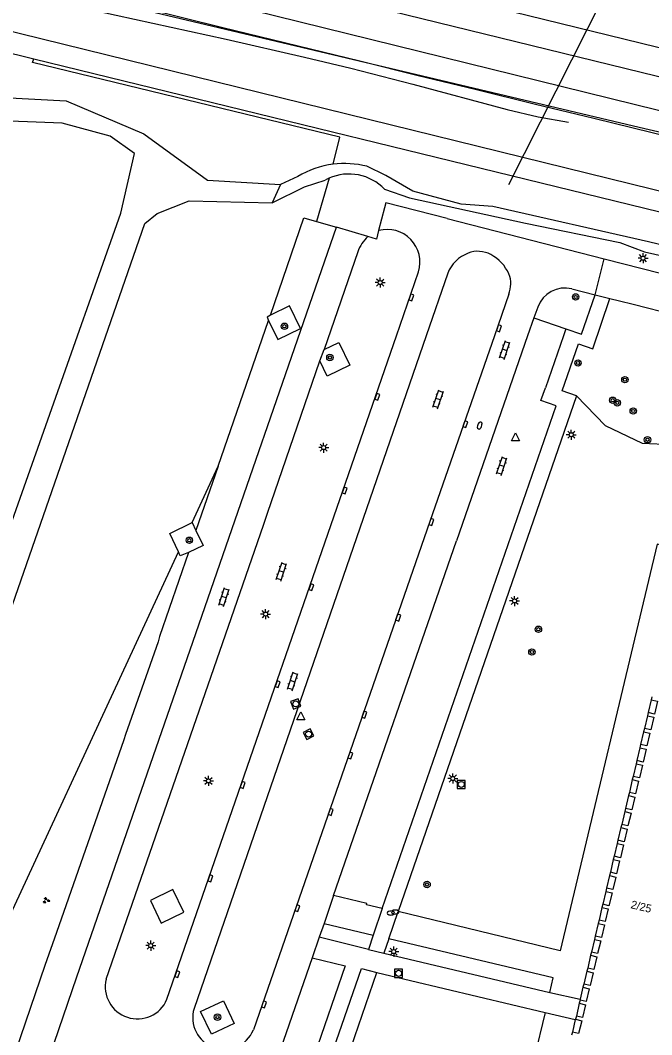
# Model space of a CAD drawing. Extents: x 131000 to 133014, y 396499 to 399001.
# Drawn here: x 131075.6 to 131154.4, y 397412.7 to 397539.4 of the extents above; entities that cross this region are included whole.
import ezdxf

# ---------------------------------------------------------------- set-up
doc = ezdxf.new("R2010")
doc.units = 0
for name, color, linetype in [('gg-afsc-hekwerk', 7, 'Continuous'), ('gg-anno-huisnummerreeks BGT', 7, 'Continuous'), ('gg-aspt-spoorlijn', 7, 'Continuous'), ('gg-bbg-hoofdgebouw', 7, 'Continuous'), ('gg-knt-bovenkant onderkant talud', 7, 'Continuous'), ('gg-knt-onverhard', 7, 'Continuous'), ('gg-knt-verharding', 7, 'Continuous'), ('gg-knt-verharding nz', 7, 'Continuous'), ('gg-kntw-midden sloot', 7, 'Continuous'), ('gg-kwrk-duiker nz buis', 7, 'Continuous'), ('gt-grn-groengrens', 7, 'Continuous'), ('gt-grn-vlakafsluiter', 7, 'Continuous'), ('gt-grn-weggrens', 7, 'Continuous'), ('gt-symb-boom', 7, 'Continuous'), ('gt-symb-brandkraan', 7, 'Continuous'), ('gt-symb-groenvak', 7, 'Continuous'), ('gt-symb-klinker verharding', 7, 'Continuous'), ('gt-symb-kolk', 7, 'Continuous'), ('gt-symb-lichtmast', 7, 'Continuous'), ('gt-symb-rioolschacht', 7, 'Continuous'), ('gt-symb-waterafsluiter', 7, 'Continuous'), ('gx-grn-maaiveld', 7, 'Continuous')]:
    doc.layers.add(name, color=color, linetype=linetype)

# ---------------------------------------------------------------- blocks, each defined once
blk = doc.blocks.new('gt0-LMAST')
at = {"layer": 'gt-symb-lichtmast'}
for p, q in [((-0.18, 0.17), (-0.45, 0.44)), ((-0.01, 0.25), (-0.01, 0.62)), ((0.17, 0.17), (0.44, 0.44)), ((-0.26, 0), (-0.63, 0)), ((-0.18, -0.18), (-0.45, -0.45)), ((-0.01, -0.25), (-0.01, -0.63)), ((0.44, -0.45), (0.17, -0.18)), ((0.24, 0), (0.62, 0))]:
    blk.add_line(p, q, dxfattribs=at)
blk.add_circle((-0.01, 0), 0.25, dxfattribs=at)
blk = doc.blocks.new('gt0-BR')
at = {"layer": 'gt-symb-brandkraan'}
for centre, radius, start, end in [((-0.24, 0), 0.206, 107.5669, 252.4331), ((0.6, -2.66), 3, 106.892, 107.5669), ((0, -0.69), 0.938, 73.108, 106.892), ((-0.6, -2.66), 3, 72.4331, 73.108), ((0.24, 0), 0.206, 287.567, 72.4331), ((0.6, 2.66), 3, 252.4331, 253.108), ((0, 0.69), 0.938, 253.108, 286.8921), ((-0.6, 2.66), 3, 286.8921, 287.567)]:
    blk.add_arc(centre, radius, start, end, dxfattribs=at)
blk = doc.blocks.new('gt0-BOOM')
at = {"layer": 'gt-symb-boom'}
for radius in [0.4, 0.2]:
    blk.add_circle((0, 0), radius, dxfattribs=at)
blk = doc.blocks.new('gt0-RS')
at = {"layer": 'gt-symb-rioolschacht'}
blk.add_lwpolyline([(-0.5, -0.5), (0.5, -0.5), (0.5, 0.5), (-0.5, 0.5)], close=True, dxfattribs=at)
blk.add_circle((0, 0), 0.375, dxfattribs=at)
blk = doc.blocks.new('gt0-KOLK')
at = {"layer": 'gt-symb-kolk'}
blk.add_lwpolyline([(0, 0), (0.38, 0), (0.38, 0.4), (-0.38, 0.4), (-0.38, 0), (0, 0)], dxfattribs=at)
blk = doc.blocks.new('gt0-WAFSL')
at = {"layer": 'gt-symb-waterafsluiter'}
for p, q in [((-0.5, -0.33), (0, 0.67)), ((0, 0.67), (0.5, -0.33)), ((0.5, -0.33), (-0.5, -0.33))]:
    blk.add_line(p, q, dxfattribs=at)
blk = doc.blocks.new('gt0-KL1')
at = {"layer": 'gt-symb-klinker verharding'}
for p, q in [((-1.15, 0.3), (1.15, 0.3)), ((-1, -0.3), (-1, 0.3)), ((-0.5, 0.3), (-0.5, 0.45)), ((0, -0.3), (0, 0.3)), ((0.5, 0.3), (0.5, 0.45)), ((1, -0.3), (1, 0.3)), ((-1.15, -0.3), (1.15, -0.3)), ((-0.5, -0.45), (-0.5, -0.3)), ((0.5, -0.45), (0.5, -0.3))]:
    blk.add_line(p, q, dxfattribs=at)
blk = doc.blocks.new('gt0-GRVAK')
at = {"layer": 'gt-symb-groenvak'}
for p, q in [((-0.11, 0.19), (-0.23, 0.24)), ((-0.18, 0.15), (0.09, 0.15)), ((-0.09, 0.21), (-0.16, 0.32)), ((-0.05, 0.21), (-0.05, 0.39)), ((0, 0.21), (0.06, 0.32)), ((0.02, 0.19), (0.13, 0.24)), ((0.26, -0.05), (0.2, 0.06)), ((0.3, -0.05), (0.3, 0.13)), ((0.35, -0.05), (0.41, 0.06)), ((-0.24, -0.23), (-0.36, -0.18)), ((-0.32, -0.26), (-0.05, -0.26)), ((-0.23, -0.21), (-0.29, -0.09)), ((-0.18, -0.2), (-0.18, -0.02)), ((-0.14, -0.21), (-0.07, -0.09)), ((-0.12, -0.23), (0, -0.18)), ((0.24, -0.07), (0.12, -0.02)), ((0.17, -0.11), (0.44, -0.11)), ((0.37, -0.07), (0.49, -0.02))]:
    blk.add_line(p, q, dxfattribs=at)

msp = doc.modelspace()

# ---------------------------------------------------------------- linework, layer by layer
at = {"layer": 'gg-afsc-hekwerk'}
for p, q in [((131042.37, 397543.13), (131077.26, 397534.6)), ((131077.26, 397534.6), (131218.79, 397500))]:
    msp.add_line(p, q, dxfattribs=at)
for points in [[(131000, 397563.22), (131005.43, 397561.81), (131092.4, 397540.39), (131152.88, 397526.06), (131189.42, 397517.6), (131193.26, 397516.1), (131227.03, 397507.68), (131259.73, 397499.61), (131279.88, 397494.99), (131311.78, 397486.89), (131343.6, 397479.36), (131361.71, 397474.63)], [(131091.14, 397540.94), (131100.88, 397538.51), (131117.98, 397534.36), (131125.28, 397532.53), (131132.56, 397530.76), (131139.91, 397528.95), (131147.21, 397527.19), (131154.51, 397525.4), (131161.84, 397523.61), (131174.03, 397520.68), (131191.14, 397516.76), (131193.26, 397515.95), (131225.19, 397508.19), (131247.21, 397502.82), (131259.39, 397499.84), (131271.61, 397496.89), (131278.94, 397495.12), (131293.58, 397491.46), (131309.91, 397487.58), (131320.37, 397484.88), (131332.58, 397481.94)]]:
    msp.add_lwpolyline(points, dxfattribs=at)
at = {"layer": 'gg-aspt-spoorlijn'}
for points in [[(131000, 397574.06), (131015.16, 397570.38), (131155.06, 397536.09), (131235.08, 397516.61), (131444.08, 397465.45), (131583.69, 397431.34), (131688.87, 397405.78)], [(131000, 397570.44), (131010.14, 397567.97), (131268.68, 397504.67), (131357.36, 397483.04), (131688.42, 397402.04)]]:
    msp.add_lwpolyline(points, dxfattribs=at)
at = {"layer": 'gg-bbg-hoofdgebouw'}
for p, q in [((131154.48, 397454.95), (131154.39, 397454.56)), ((131154.01, 397452.97), (131153.91, 397452.57)), ((131153.54, 397450.97), (131153.44, 397450.57)), ((131153.06, 397448.98), (131152.96, 397448.58)), ((131152.59, 397446.98), (131152.49, 397446.58)), ((131152.12, 397444.99), (131152.02, 397444.59)), ((131151.66, 397442.99), (131151.55, 397442.59)), ((131151.18, 397440.99), (131151.07, 397440.6)), ((131150.71, 397439), (131150.6, 397438.6)), ((131150.23, 397437.01), (131150.12, 397436.61)), ((131149.76, 397435.02), (131149.65, 397434.61)), ((131149.28, 397433.02), (131149.17, 397432.62)), ((131148.81, 397431.03), (131148.7, 397430.63)), ((131148.34, 397429.03), (131148.23, 397428.64)), ((131147.87, 397427.04), (131147.75, 397426.64)), ((131147.4, 397425.05), (131147.29, 397424.64)), ((131146.93, 397423.05), (131146.81, 397422.65)), ((131146.45, 397421.05), (131146.33, 397420.65)), ((131145.98, 397419.06), (131145.86, 397418.66)), ((131145.5, 397417.06), (131145.38, 397416.66)), ((131145.03, 397415.06), (131144.91, 397414.67)), ((131144.55, 397413.07), (131144.43, 397412.68))]:
    msp.add_line(p, q, dxfattribs=at)
for points in [[(131154.39, 397454.56), (131155.17, 397454.37), (131154.8, 397452.78), (131154.01, 397452.97)], [(131153.91, 397452.57), (131154.7, 397452.38), (131154.32, 397450.79), (131153.54, 397450.97)], [(131153.44, 397450.57), (131154.23, 397450.38), (131153.85, 397448.79), (131153.06, 397448.98)], [(131152.96, 397448.58), (131153.75, 397448.39), (131153.37, 397446.79), (131152.59, 397446.98)], [(131152.49, 397446.58), (131153.28, 397446.39), (131152.9, 397444.8), (131152.12, 397444.99)], [(131152.02, 397444.59), (131152.81, 397444.41), (131152.43, 397442.81), (131151.66, 397442.99)], [(131151.55, 397442.59), (131152.33, 397442.41), (131151.95, 397440.81), (131151.18, 397440.99)], [(131151.07, 397440.6), (131151.86, 397440.41), (131151.48, 397438.82), (131150.71, 397439)], [(131150.6, 397438.6), (131151.39, 397438.42), (131151.01, 397436.83), (131150.23, 397437.01)], [(131150.12, 397436.61), (131150.91, 397436.43), (131150.53, 397434.83), (131149.76, 397435.02)], [(131149.65, 397434.61), (131150.44, 397434.43), (131150.06, 397432.83), (131149.28, 397433.02)], [(131149.17, 397432.62), (131149.96, 397432.43), (131149.59, 397430.85), (131148.81, 397431.03)], [(131148.7, 397430.63), (131149.49, 397430.44), (131149.11, 397428.85), (131148.34, 397429.03)], [(131148.23, 397428.64), (131149.02, 397428.45), (131148.64, 397426.86), (131147.87, 397427.04)], [(131147.75, 397426.64), (131148.54, 397426.45), (131148.17, 397424.86), (131147.4, 397425.05)], [(131147.29, 397424.64), (131148.07, 397424.46), (131147.69, 397422.87), (131146.93, 397423.05)], [(131146.81, 397422.65), (131147.6, 397422.46), (131147.22, 397420.87), (131146.45, 397421.05)], [(131146.33, 397420.65), (131147.12, 397420.46), (131146.74, 397418.87), (131145.98, 397419.06)], [(131145.86, 397418.66), (131146.65, 397418.47), (131146.27, 397416.88), (131145.5, 397417.06)], [(131145.38, 397416.66), (131146.18, 397416.47), (131145.8, 397414.88), (131145.03, 397415.06)], [(131144.91, 397414.67), (131145.7, 397414.48), (131145.32, 397412.89), (131144.55, 397413.07)]]:
    msp.add_lwpolyline(points, dxfattribs=at)
at = {"layer": 'gg-knt-bovenkant onderkant talud'}
msp.add_lwpolyline([(131000, 397561.58), (131003.62, 397560.81), (131012.23, 397558.78), (131023.96, 397555.49), (131027.11, 397554.75), (131034.96, 397553.2), (131038.27, 397552.43), (131041.16, 397551.61), (131046.9, 397549.86), (131050.01, 397549.02), (131052.93, 397548.36), (131059.81, 397547.04), (131062.75, 397546.43), (131066.39, 397545.5), (131075.05, 397543.03), (131078.42, 397542.16), (131085.23, 397540.57), (131101.27, 397537.05), (131111.06, 397534.82), (131116.87, 397533.42), (131124.62, 397531.45), (131136.38, 397528.29), (131140.27, 397527.38), (131144.05, 397526.68)], dxfattribs=at)
at = {"layer": 'gg-knt-onverhard'}
msp.add_line((131110.23, 397519.93), (131108.07, 397518.93), dxfattribs=at)
for points in [[(131039.72, 397528.79), (131050.28, 397527.76), (131056.45, 397527.93), (131066.39, 397530.16), (131081.28, 397529.37), (131090.98, 397525.26), (131098.93, 397519.44), (131108.07, 397518.93)], [(131006.43, 397280.4), (131013.9, 397301.37), (131034.46, 397362.15), (131060.7, 397437.91), (131088.14, 397515.35), (131089.81, 397522.8), (131086.77, 397524.95), (131080.79, 397526.57), (131070.98, 397526.95), (131064.94, 397527.63), (131048.81, 397525.33), (131045.3, 397524.78)], [(131241.37, 397489.9), (131235.16, 397491.38), (131230.58, 397492.43), (131215, 397496.47), (131188.84, 397502.9), (131185.48, 397504.16), (131154.05, 397511.76), (131134.61, 397516.17), (131130.65, 397516.46), (131124.6, 397518.07), (131121.23, 397520.05), (131118.87, 397521.19)], [(131107.02, 397516.62), (131111.07, 397518.64), (131113.67, 397519.47)], [(131121.07, 397518.31), (131124.19, 397517.26), (131138.68, 397514.08), (131150.47, 397511.66), (131153.54, 397510.51), (131173.83, 397505.92), (131180.1, 397504.49), (131194.04, 397500.57), (131214.91, 397495.67), (131235, 397490.18), (131239.86, 397488.71)], [(131009.89, 397278.98), (131016.64, 397299.57), (131037.67, 397361.45), (131064.02, 397436.09), (131091.1, 397514.05), (131092.65, 397515.31), (131096.65, 397516.86), (131107.02, 397516.62)]]:
    msp.add_lwpolyline(points, dxfattribs=at)
for centre, radius, start, end in [((131116.08, 397510.09), 11.44, 97.2785, 120.7438), ((131116.08, 397510.08), 11.45, 75.9434, 97.3047), ((131116.64, 397514), 6.22, 113.7768, 118.4431), ((131116.61, 397514.05), 6.17, 43.7153, 113.776)]:
    msp.add_arc(centre, radius, start, end, dxfattribs=at)
at = {"layer": 'gg-knt-verharding'}
for p, q in [((131121.06, 397516), (131120.33, 397513.16)), ((131128.9, 397514.65), (131148.51, 397509.64)), ((131112.58, 397514.3), (131115.05, 397513.58)), ((131119, 397512.41), (131115.05, 397513.58)), ((131144.46, 397505.89), (131147.38, 397505.15)), ((131147.38, 397505.15), (131149.22, 397504.68)), ((131149.22, 397504.68), (131150.44, 397504.38)), ((131140.2, 397503.6), (131139.72, 397502.28)), ((131150.44, 397504.38), (131152.12, 397503.95)), ((131152.12, 397503.95), (131159.69, 397502.04)), ((131100.27, 397483.72), (131106.59, 397501.93)), ((131139.72, 397502.28), (131143.72, 397500.9)), ((131143.72, 397500.9), (131143.41, 397500)), ((131143.41, 397500), (131141.16, 397493.51)), ((131112.98, 397496.89), (131113.52, 397498.29)), ((131145.03, 397492.5), (131122.78, 397428.14)), ((131100.27, 397483.72), (131097.5, 397475.72)), ((131097.04, 397476.7), (131097.5, 397475.72)), ((131154.39, 397454.56), (131154.01, 397452.97)), ((131153.91, 397452.57), (131153.54, 397450.97)), ((131153.44, 397450.57), (131153.06, 397448.98)), ((131152.96, 397448.58), (131152.59, 397446.98)), ((131152.49, 397446.58), (131152.12, 397444.99)), ((131152.02, 397444.59), (131151.66, 397442.99)), ((131151.55, 397442.59), (131151.18, 397440.99)), ((131151.07, 397440.6), (131150.71, 397439)), ((131150.6, 397438.6), (131150.23, 397437.01)), ((131150.12, 397436.61), (131149.76, 397435.02)), ((131149.65, 397434.61), (131149.28, 397433.02)), ((131149.17, 397432.62), (131148.81, 397431.03)), ((131114.71, 397430.13), (131113.54, 397426.63)), ((131148.7, 397430.63), (131148.34, 397429.03)), ((131120.77, 397428.48), (131119.64, 397425.16)), ((131148.23, 397428.64), (131147.87, 397427.04)), ((131121.6, 397424.72), (131122.78, 397428.14)), ((131113.54, 397426.63), (131112.92, 397424.91)), ((131113.54, 397426.63), (131119.64, 397425.16)), ((131147.75, 397426.64), (131147.4, 397425.05)), ((131112.92, 397424.91), (131112.02, 397422.33)), ((131119.05, 397423.38), (131112.92, 397424.91)), ((131119.64, 397425.16), (131119.05, 397423.38)), ((131121.6, 397424.72), (131120.96, 397422.93)), ((131147.29, 397424.64), (131146.93, 397423.05)), ((131119.05, 397423.38), (131120.96, 397422.93)), ((131120.96, 397422.93), (131141.72, 397418)), ((131146.81, 397422.65), (131146.45, 397421.05)), ((131114.9, 397405.41), (131120.12, 397420.52)), ((131120.12, 397420.52), (131141.12, 397415.49)), ((131146.33, 397420.65), (131145.98, 397419.06)), ((131145.86, 397418.66), (131145.52, 397417.16)), ((131141.72, 397418), (131145.52, 397417.16)), ((131145.52, 397417.16), (131145.5, 397417.06)), ((131145.38, 397416.66), (131145.03, 397415.06)), ((131141.12, 397415.49), (131137.43, 397400.03)), ((131141.12, 397415.49), (131144.9, 397414.64)), ((131144.9, 397414.64), (131144.55, 397413.07)), ((131144.91, 397414.67), (131144.9, 397414.64))]:
    msp.add_line(p, q, dxfattribs=at)
for points in [[(131128.9, 397514.65), (131121.22, 397516.61), (131121.06, 397516)], [(131106.83, 397502.6), (131110.99, 397514.77), (131112.58, 397514.3)], [(131120.33, 397513.16), (131120.05, 397512.1), (131119, 397512.41)], [(131148.51, 397509.64), (131162.4, 397506.08), (131186.76, 397500)], [(131145.03, 397492.5), (131143.25, 397493.13), (131145.28, 397499.01), (131147.08, 397498.4), (131149.22, 397504.68)], [(131143.72, 397500.9), (131145.69, 397500.22), (131147.38, 397505.15)], [(131106.59, 397501.93), (131107.72, 397499.54), (131110.55, 397500.92), (131109.21, 397503.78), (131106.83, 397502.6)], [(131106.83, 397502.6), (131106.4, 397502.36), (131106.59, 397501.93)], [(131113.52, 397498.29), (131115.36, 397499.2), (131116.74, 397496.33), (131113.92, 397494.96), (131112.98, 397496.89)], [(131120.77, 397428.48), (131142.49, 397491.26), (131140.61, 397491.92), (131141.16, 397493.51)], [(131095.31, 397473.03), (131094.23, 397475.33), (131097.04, 397476.7)], [(131097.5, 397475.72), (131098.4, 397473.83), (131096.58, 397472.97)], [(131096.58, 397472.97), (131092.97, 397462.46), (131092.78, 397461.79)], [(131096.58, 397472.97), (131095.55, 397472.52), (131095.31, 397473.03)], [(131229.7, 397386.48), (131245.41, 397452.55), (131155.13, 397473.99), (131143.02, 397423.2), (131122.78, 397428.14)], [(131092.78, 397461.79), (131088.71, 397450.22), (131088.51, 397449.56)], [(131088.51, 397449.56), (131080.08, 397425.49), (131078.64, 397421.37)], [(131091.83, 397429.49), (131093.18, 397426.67), (131096, 397428.03), (131094.63, 397430.86), (131091.83, 397429.49)], [(131120.77, 397428.48), (131118.8, 397428.97), (131118.86, 397429.14), (131114.71, 397430.13)], [(131141.72, 397418), (131142.15, 397419.84), (131121.6, 397424.72)], [(131112.02, 397422.33), (131116.16, 397421.35), (131111, 397406.36)], [(131078.64, 397421.37), (131071.3, 397400.04), (131028.66, 397276.93), (131032.76, 397275.51)], [(131112.94, 397405.88), (131118.17, 397420.99), (131120.12, 397420.52)], [(131100.93, 397416.97), (131102.3, 397414.15), (131099.46, 397412.79), (131098.09, 397415.62), (131100.93, 397416.97)]]:
    msp.add_lwpolyline(points, dxfattribs=at)
msp.add_arc((131143.63, 397502.32), 3.66, 76.9345, 159.5466, dxfattribs=at)
at = {"layer": 'gg-knt-verharding nz'}
for p, q in [((131096.77, 397460.79), (131115.05, 397513.58)), ((131117.72, 397510.5), (131113.52, 397498.29)), ((131128.96, 397507.82), (131126.26, 397500)), ((131136.59, 397505.22), (131134.81, 397500)), ((131139.72, 397502.28), (131138.93, 397500)), ((131126.26, 397500), (131097.27, 397415.99)), ((131138.93, 397500), (131130.05, 397474.42)), ((131114.71, 397430.13), (131130.05, 397474.42)), ((131092.53, 397448.55), (131096.77, 397460.79)), ((131112.02, 397422.33), (131106.84, 397407.37))]:
    msp.add_line(p, q, dxfattribs=at)
for points in [[(131093.88, 397417.16), (131122.56, 397500), (131125.31, 397508)], [(131134.81, 397500), (131126.73, 397476.83), (131104.68, 397413.33)], [(131086.29, 397419.66), (131105.94, 397476.35), (131106.44, 397477.88), (131112.98, 397496.89)], [(131032.76, 397275.51), (131075.35, 397398.65), (131082.64, 397419.97), (131092.53, 397448.55)]]:
    msp.add_lwpolyline(points, dxfattribs=at)
for centre, radius, start, end in [((131121.41, 397509.22), 4.08, 342.5578, 105.3063), ((131122.01, 397509.01), 4.54, 131.517, 160.8264), ((131133.05, 397506.22), 4.39, 110.4823, 158.6361), ((131132.74, 397507.21), 3.36, 61.2965, 111.5884), ((131132.04, 397505.74), 4.98, 23.6543, 62.3163), ((131133.42, 397506.5), 3.42, 338.0338, 21.3299), ((131090.19, 397418.72), 4.01, 166.4833, 337.0051), ((131101.04, 397414.85), 3.94, 163.0841, 337.3242)]:
    msp.add_arc(centre, radius, start, end, dxfattribs=at)
at = {"layer": 'gg-kntw-midden sloot'}
msp.add_line((131000, 397556.34), (131229.16, 397500), dxfattribs=at)
at = {"layer": 'gg-kwrk-duiker nz buis'}
msp.add_line((131151.22, 397547.9), (131136.57, 397518.87), dxfattribs=at)
at = {"layer": 'gt-grn-groengrens'}
for p, q in [((131114.13, 397519.69), (131112.58, 397514.3)), ((131097.04, 397476.7), (131100.27, 397483.72))]:
    msp.add_line(p, q, dxfattribs=at)
for points in [[(131114.63, 397521.44), (131115.47, 397524.84), (131077.1, 397534.13), (131077.26, 397534.6)], [(131145.03, 397492.5), (131148.62, 397488.83), (131153.26, 397486.62), (131156.96, 397486.44), (131160.98, 397487.5), (131166.01, 397486.58), (131170.93, 397483.81), (131180.35, 397482.12), (131189.15, 397483.5), (131191.11, 397487.35), (131195.86, 397485.05), (131194.17, 397477.61), (131204.67, 397473.98), (131212.51, 397472.01), (131221.7, 397469.8), (131225.36, 397467.83), (131229.93, 397466.55), (131235.88, 397462.82), (131240.19, 397457.16), (131242.87, 397455.24), (131244.8, 397454.69)], [(131019.34, 397275.12), (131067.49, 397413.1), (131095.31, 397473.03)]]:
    msp.add_lwpolyline(points, dxfattribs=at)
at = {"layer": 'gt-grn-vlakafsluiter'}
msp.add_line((131147.38, 397505.15), (131148.51, 397509.64), dxfattribs=at)
at = {"layer": 'gt-grn-weggrens'}
msp.add_line((131108.07, 397518.93), (131107.02, 397516.62), dxfattribs=at)
at = {"layer": 'gx-grn-maaiveld'}
msp.add_lwpolyline([(131000, 397566.49), (131361.24, 397477.44), (131368.87, 397475.62), (131381.93, 397472.4)], dxfattribs=at)

# ---------------------------------------------------------------- block references
at = {"layer": 'gt-symb-boom'}
for p in [(131144.94, 397504.87), (131108.56, 397501.21), (131114.24, 397497.31), (131145.24, 397496.62), (131151.1, 397494.54), (131149.57, 397491.97), (131150.15, 397491.65), (131152.14, 397490.63), (131153.92, 397487.03), (131096.68, 397474.49), (131140.29, 397463.37), (131139.48, 397460.53), (131126.38, 397431.49), (131100.2, 397414.93)]:
    msp.add_blockref('gt0-BOOM', p, dxfattribs=at)
at = {"layer": 'gt-symb-brandkraan', "rotation": 68.46463512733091}
msp.add_blockref('gt0-BR', (131132.95, 397488.8), dxfattribs=at)
at = {"layer": 'gt-symb-brandkraan'}
for p in [(131121.85, 397427.93), (131122.4, 397428.06)]:
    msp.add_blockref('gt0-BR', p, dxfattribs=at)
at = {"layer": 'gt-symb-groenvak'}
msp.add_blockref('gt0-GRVAK', (131078.79, 397429.51), dxfattribs=at)
at = {"layer": 'gt-symb-klinker verharding'}
for p, rotation in [((131136.09, 397498.24), 71.45633066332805), ((131127.77, 397492.1), 71.45633066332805), ((131135.71, 397483.77), 71.45633066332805), ((131108.18, 397470.58), 71.45633066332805), ((131101.01, 397467.38), 71.45633066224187), ((131109.59, 397456.87), 71.45633066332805)]:
    msp.add_blockref('gt0-KL1', p, dxfattribs=dict(at, rotation=rotation))
at = {"layer": 'gt-symb-kolk'}
for p, rotation in [((131124.24, 397504.88), -108.90606099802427), ((131135.16, 397501.02), -108.77911787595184), ((131119.96, 397492.47), -109.03307980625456), ((131130.96, 397489.05), -109.03307980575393), ((131115.9, 397480.76), -109.03307980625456), ((131126.73, 397476.83), -109.03307980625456), ((131111.72, 397468.68), -109.03307980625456), ((131122.58, 397464.89), -109.17503131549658), ((131107.53, 397456.57), -109.03307980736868), ((131118.37, 397452.77), -109.10610381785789), ((131116.6, 397447.66), -109.19292707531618), ((131103.17, 397443.99), -109.03307980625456), ((131114.15, 397440.62), -109.42257724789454), ((131099.13, 397432.33), -109.03307980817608), ((131109.98, 397428.6), -109.3384157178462), ((131094.98, 397420.37), -109.03307980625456), ((131105.81, 397416.59), -109.11637124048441)]:
    msp.add_blockref('gt0-KOLK', p, dxfattribs=dict(at, rotation=rotation))
at = {"layer": 'gt-symb-lichtmast'}
for p in [(131153.37, 397509.71), (131120.53, 397506.67), (131144.4, 397487.67), (131113.47, 397486.05), (131137.32, 397466.9), (131106.22, 397465.26), (131099.08, 397444.43), (131129.6, 397444.73), (131091.86, 397423.86), (131122.22, 397423.11)]:
    msp.add_blockref('gt0-LMAST', p, dxfattribs=at)
at = {"layer": 'gt-symb-rioolschacht'}
for p, rotation in [((131109.98, 397454.05), -69.75249849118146), ((131111.58, 397450.27), -152.61502941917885)]:
    msp.add_blockref('gt0-RS', p, dxfattribs=dict(at, rotation=rotation))
for p in [(131130.66, 397443.99), (131122.83, 397420.4)]:
    msp.add_blockref('gt0-RS', p, dxfattribs=at)
at = {"layer": 'gt-symb-waterafsluiter'}
for p in [(131137.41, 397487.21), (131110.62, 397452.37)]:
    msp.add_blockref('gt0-WAFSL', p, dxfattribs=at)

# ---------------------------------------------------------------- texts
at = {"layer": 'gg-anno-huisnummerreeks BGT'}
msp.add_text('2/25', height=1, rotation=346.6, dxfattribs=at).set_placement((131151.76, 397428.55))

doc.saveas('drawing.dxf')
